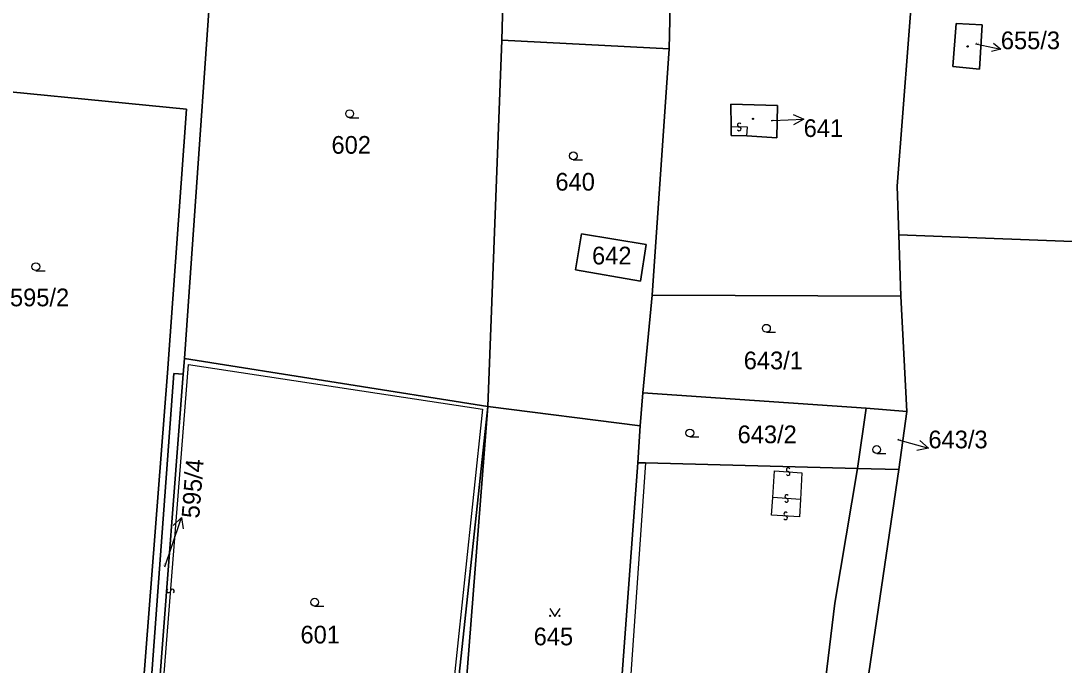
# Model space of a CAD drawing. Extents: x -600309 to -598967, y -1161267 to -1160292.
# Drawn here: x -599774.9 to -599674.7, y -1161129.7 to -1161067.8 of the extents above; entities that cross this region are included whole.
import ezdxf

# ---------------------------------------------------------------- set-up
doc = ezdxf.new("R2010")
doc.units = 0
for name, color, linetype in [('Level 1', 7, 'Continuous'), ('Level 13', 7, 'Continuous'), ('Level 3', 7, 'Continuous'), ('Level 4', 7, 'Continuous'), ('Level 5', 7, 'Continuous'), ('Level 57', 7, 'Continuous'), ('Level 60', 7, 'Continuous')]:
    doc.layers.add(name, color=color, linetype=linetype)

msp = doc.modelspace()

# ---------------------------------------------------------------- linework, layer by layer
at = {"layer": 'Level 1'}
for points in [[(-599694.2, -1160941.64), (-599696.14, -1161006.72), (-599693.99, -1161022.68), (-599691.87, -1161042.6), (-599688.53, -1161055.51), (-599690.71, -1161083.7), (-599690.54, -1161088.37)], [(-599712.62, -1161070.51), (-599711.82, -1161036.07)], [(-599755.77, -1161051.31), (-599759.22, -1161100.26)], [(-599728.29, -1161054.38), (-599728.72, -1161069.69)], [(-599685.05, -1161068.07), (-599682.55, -1161068.22), (-599682.81, -1161072.48), (-599685.36, -1161072.22), (-599685.05, -1161068.07)], [(-599728.72, -1161069.69), (-599730.04, -1161104.87)], [(-599712.62, -1161070.51), (-599728.72, -1161069.69)], [(-599714.26, -1161094.16), (-599712.62, -1161070.51)], [(-599783.82, -1161073.89), (-599759.03, -1161076.31), (-599760.83, -1161101.64), (-599763.21, -1161132.16)], [(-599706.67, -1161078.01), (-599706.7, -1161075.84), (-599702.22, -1161075.96), (-599702.28, -1161079.05), (-599705.16, -1161078.88)], [(-599705.16, -1161078.88), (-599706.68, -1161078.83), (-599706.67, -1161078.01)], [(-599721.04, -1161088.28), (-599714.83, -1161089.31), (-599715.38, -1161092.82), (-599721.63, -1161091.75), (-599721.04, -1161088.28)], [(-599690.54, -1161088.37), (-599690.37, -1161094.28)], [(-599690.54, -1161088.37), (-599649.68, -1161089.96)], [(-599714.26, -1161094.16), (-599715.16, -1161103.56)], [(-599690.37, -1161094.28), (-599714.26, -1161094.16)], [(-599690.37, -1161094.28), (-599689.77, -1161105.35)], [(-599759.22, -1161100.26), (-599759.33, -1161101.76)], [(-599759.22, -1161100.26), (-599730.04, -1161104.87)], [(-599762.46, -1161132.23), (-599760.23, -1161101.69), (-599759.33, -1161101.76)], [(-599761.67, -1161132.3), (-599759.33, -1161101.76)], [(-599715.16, -1161103.56), (-599715.42, -1161106.73)], [(-599693.68, -1161105.04), (-599715.16, -1161103.56)], [(-599730.04, -1161104.87), (-599734.49, -1161146.16)], [(-599733.06, -1161143.43), (-599730.04, -1161104.87)], [(-599715.42, -1161106.73), (-599730.04, -1161104.87)], [(-599693.68, -1161105.04), (-599694.53, -1161110.82)], [(-599689.77, -1161105.35), (-599693.68, -1161105.04)], [(-599689.77, -1161105.35), (-599690.54, -1161110.9)], [(-599715.65, -1161110.27), (-599715.42, -1161106.73)], [(-599718.2, -1161144.75), (-599715.65, -1161110.27)], [(-599714.89, -1161110.26), (-599715.65, -1161110.27)], [(-599694.53, -1161110.82), (-599714.89, -1161110.26)], [(-599694.53, -1161110.82), (-599696.72, -1161123.76), (-599703.27, -1161177.9)], [(-599690.54, -1161110.9), (-599693.43, -1161130.46), (-599695.97, -1161151.52)], [(-599690.54, -1161110.9), (-599694.53, -1161110.82)]]:
    msp.add_lwpolyline(points, dxfattribs=at)
at = {"layer": 'Level 13'}
for centre, start, end in [((-599705.89, -1161077.84), 36.0566, 268.6466), ((-599705.9, -1161078.2), 216.271, 88.369), ((-599701.18, -1161110.94), 33.2407, 265.3387), ((-599701.2, -1161111.3), 213.0262, 85.6162), ((-599701.33, -1161113.51), 32.8745, 265.4645), ((-599701.36, -1161113.87), 213.0889, 85.1869), ((-599701.43, -1161115.19), 33.7544, 266.3444), ((-599701.45, -1161115.55), 213.9688, 86.0668), ((-599760.72, -1161122.56), 122.837, 354.935), ((-599760.36, -1161122.6), 302.6226, 175.2126)]:
    msp.add_arc(centre, 0.184, start, end, dxfattribs=at)
at = {"layer": 'Level 3'}
for points in [[(-599705.16, -1161078.88), (-599705.11, -1161078.04), (-599706.67, -1161078.01)], [(-599762.26, -1161144.33), (-599758.81, -1161100.84), (-599730.58, -1161105.11), (-599734.9, -1161146.1)], [(-599714.89, -1161110.26), (-599718.55, -1161162.81), (-599719.75, -1161171.58), (-599720.63, -1161171.47)], [(-599702.67, -1161113.59), (-599702.5, -1161111.03), (-599699.87, -1161111.22), (-599700, -1161113.79)], [(-599700, -1161113.79), (-599700.09, -1161115.45), (-599702.78, -1161115.29), (-599702.67, -1161113.59)], [(-599700, -1161113.79), (-599702.67, -1161113.59)]]:
    msp.add_lwpolyline(points, dxfattribs=at)
at = {"layer": 'Level 5'}
for p, q in [((-599743.34, -1161077.13), (-599742.46, -1161077.13)), ((-599721.84, -1161081.17), (-599720.96, -1161081.17)), ((-599773.49, -1161091.82), (-599772.61, -1161091.82)), ((-599703.28, -1161097.73), (-599702.41, -1161097.73)), ((-599710.64, -1161107.79), (-599709.77, -1161107.79)), ((-599692.68, -1161109.38), (-599691.81, -1161109.38)), ((-599746.7, -1161124.04), (-599745.83, -1161124.04))]:
    msp.add_line(p, q, dxfattribs=at)
msp.add_lwpolyline([(-599724.11, -1161124.27), (-599723.61, -1161125.02), (-599723.11, -1161124.27)], dxfattribs=at)
for centre, radius in [((-599683.95, -1161070.28), 0.0612), ((-599683.95, -1161070.28), 0.0354), ((-599743.34, -1161076.75), 0.375), ((-599704.56, -1161077.24), 0.0612), ((-599704.56, -1161077.24), 0.0354), ((-599721.84, -1161080.79), 0.375), ((-599773.49, -1161091.44), 0.375), ((-599703.28, -1161097.35), 0.375), ((-599710.64, -1161107.41), 0.375), ((-599692.68, -1161109), 0.375), ((-599746.7, -1161123.66), 0.375), ((-599724.06, -1161124.97), 0.05), ((-599723.16, -1161124.97), 0.05)]:
    msp.add_circle(centre, radius, dxfattribs=at)
at = {"layer": 'Level 57'}
for p, q in [((-599683.18, -1161070.02), (-599680.75, -1161070.55)), ((-599702.83, -1161077.41), (-599702.7, -1161077.4)), ((-599702.7, -1161077.4), (-599699.7, -1161077.28)), ((-599690.68, -1161108.04), (-599690.6, -1161108.06)), ((-599690.6, -1161108.06), (-599687.71, -1161108.88)), ((-599760.46, -1161118.36), (-599759.49, -1161115.52)), ((-599761.11, -1161120.27), (-599760.46, -1161118.36))]:
    msp.add_line(p, q, dxfattribs=at)
for points in [[(-599681.47, -1161069.97), (-599680.75, -1161070.55), (-599681.65, -1161070.78)], [(-599700.72, -1161076.82), (-599699.7, -1161077.28), (-599700.68, -1161077.82)], [(-599688.54, -1161108.13), (-599687.71, -1161108.88), (-599688.81, -1161109.09)], [(-599760.29, -1161116.3), (-599759.49, -1161115.52), (-599759.34, -1161116.62)]]:
    msp.add_lwpolyline(points, dxfattribs=at)
at = {"layer": 'Level 60'}
for points in [[(-599726.76, -1161004.84), (-599724.68, -1160941.16), (-599694.2, -1160941.64), (-599696.14, -1161006.72), (-599693.99, -1161022.68), (-599691.87, -1161042.6), (-599688.53, -1161055.51), (-599690.71, -1161083.7), (-599690.54, -1161088.37), (-599690.37, -1161094.28), (-599714.26, -1161094.16), (-599712.62, -1161070.51), (-599711.82, -1161036.07), (-599711.8, -1161004.57)], [(-599696.14, -1161006.72), (-599694.2, -1160941.64), (-599682.32, -1160941.21), (-599669.8, -1160940.76), (-599667.99, -1160950.72), (-599662.73, -1160997.11), (-599657.22, -1161034.7), (-599654.73, -1161049.77), (-599654.37, -1161051.92), (-599651.23, -1161070.54), (-599650.7, -1161075.24), (-599650.68, -1161075.55), (-599649.68, -1161089.96), (-599690.54, -1161088.37), (-599690.71, -1161083.7), (-599688.53, -1161055.51), (-599691.87, -1161042.6), (-599693.99, -1161022.68)], [(-599728.72, -1161069.69), (-599728.29, -1161054.38), (-599727.72, -1161035.74), (-599711.82, -1161036.07), (-599712.62, -1161070.51)], [(-599781.78, -1161048.44), (-599755.95, -1161051.29), (-599755.77, -1161051.31), (-599759.22, -1161100.26), (-599759.33, -1161101.76), (-599760.23, -1161101.69), (-599762.46, -1161132.23), (-599763.21, -1161132.16), (-599760.83, -1161101.64), (-599759.03, -1161076.31), (-599783.82, -1161073.89), (-599783.25, -1161067.75), (-599783.97, -1161065.26)], [(-599759.22, -1161100.26), (-599755.77, -1161051.31), (-599728.29, -1161054.38), (-599728.72, -1161069.69), (-599730.04, -1161104.87)], [(-599685.05, -1161068.07), (-599682.55, -1161068.22), (-599682.81, -1161072.48), (-599685.36, -1161072.22)], [(-599682.55, -1161068.22), (-599685.05, -1161068.07), (-599685.36, -1161072.22), (-599682.81, -1161072.48)], [(-599730.04, -1161104.87), (-599728.72, -1161069.69), (-599712.62, -1161070.51), (-599714.26, -1161094.16), (-599715.16, -1161103.56), (-599715.42, -1161106.73)], [(-599786.84, -1161106.31), (-599783.82, -1161073.89), (-599759.03, -1161076.31), (-599760.83, -1161101.64), (-599763.21, -1161132.16), (-599771.28, -1161131.52), (-599777.52, -1161131.02), (-599775.73, -1161108.29), (-599786.91, -1161107.41)], [(-599706.7, -1161075.84), (-599702.22, -1161075.96), (-599702.28, -1161079.05), (-599705.16, -1161078.88), (-599706.68, -1161078.83), (-599706.67, -1161078.01)], [(-599702.22, -1161075.96), (-599706.7, -1161075.84), (-599706.67, -1161078.01), (-599706.68, -1161078.83), (-599705.16, -1161078.88), (-599702.28, -1161079.05)], [(-599714.83, -1161089.31), (-599721.04, -1161088.28), (-599721.63, -1161091.75), (-599715.38, -1161092.82)], [(-599721.04, -1161088.28), (-599714.83, -1161089.31), (-599715.38, -1161092.82), (-599721.63, -1161091.75)], [(-599690.37, -1161094.28), (-599690.54, -1161088.37), (-599649.68, -1161089.96), (-599649.35, -1161094.29), (-599653.75, -1161162.54), (-599655.4, -1161162.39), (-599655.75, -1161165.85), (-599656.24, -1161165.89), (-599657.17, -1161166.03), (-599657.35, -1161164.31), (-599659.38, -1161164.58), (-599659.17, -1161166.26), (-599662.42, -1161166.59), (-599665.63, -1161167), (-599667.12, -1161153.03), (-599691.91, -1161152.23), (-599695.97, -1161151.52), (-599693.43, -1161130.46), (-599690.54, -1161110.9), (-599689.77, -1161105.35)], [(-599714.26, -1161094.16), (-599690.37, -1161094.28), (-599689.77, -1161105.35), (-599693.68, -1161105.04), (-599715.16, -1161103.56)], [(-599762.57, -1161144.27), (-599761.67, -1161132.3), (-599759.33, -1161101.76), (-599759.22, -1161100.26), (-599730.04, -1161104.87), (-599734.49, -1161146.16), (-599734.9, -1161146.1), (-599745.58, -1161145.26), (-599745.77, -1161147.14), (-599750.46, -1161146.66), (-599753.53, -1161146.35), (-599753.4, -1161145.27), (-599762.26, -1161144.33)], [(-599761.67, -1161132.3), (-599762.46, -1161132.23), (-599760.23, -1161101.69), (-599759.33, -1161101.76)], [(-599715.42, -1161106.73), (-599715.16, -1161103.56), (-599693.68, -1161105.04), (-599694.53, -1161110.82), (-599714.89, -1161110.26), (-599715.65, -1161110.27)], [(-599735.1, -1161152.46), (-599734.49, -1161146.16), (-599730.04, -1161104.87), (-599733.06, -1161143.43), (-599734.41, -1161153.58), (-599735.19, -1161153.52)], [(-599730.04, -1161104.87), (-599715.42, -1161106.73), (-599715.65, -1161110.27), (-599718.2, -1161144.75), (-599719.85, -1161144.64), (-599733.06, -1161143.43)], [(-599693.68, -1161105.04), (-599689.77, -1161105.35), (-599690.54, -1161110.9), (-599694.53, -1161110.82)], [(-599714.89, -1161110.26), (-599694.53, -1161110.82), (-599696.72, -1161123.76), (-599703.27, -1161177.9), (-599703.62, -1161181.19), (-599705.57, -1161181.29), (-599710.93, -1161179.98), (-599721.06, -1161180.07), (-599720.63, -1161171.47), (-599720.65, -1161170.97), (-599719.53, -1161163.83), (-599718.93, -1161155.13), (-599718.2, -1161144.75), (-599715.65, -1161110.27)], [(-599694.53, -1161110.82), (-599690.54, -1161110.9), (-599693.43, -1161130.46), (-599695.97, -1161151.52), (-599698.15, -1161169.14), (-599701.71, -1161183.02), (-599701.12, -1161178.23), (-599703.27, -1161177.9), (-599696.72, -1161123.76)]]:
    msp.add_lwpolyline(points, close=True, dxfattribs=at)

# ---------------------------------------------------------------- texts
at = {"layer": 'Level 4'}
for s, height, p in [('655/3', 0.1, (-599683.18, -1161070.02)), ('641', 0.1, (-599702.83, -1161077.41)), ('602', 1.7, (-599745.08, -1161080.59)), ('640', 1.7, (-599723.56, -1161084.13)), ('642', 1.7, (-599720.04, -1161091.22)), ('595/2', 1.7, (-599775.98, -1161095.24)), ('643/1', 1.7, (-599705.46, -1161101.29)), ('643/2', 1.7, (-599706.05, -1161108.39)), ('643/3', 0.1, (-599690.68, -1161108.04)), ('601', 1.7, (-599748.06, -1161127.62)), ('645', 1.7, (-599725.65, -1161127.8))]:
    msp.add_text(s, height=height, dxfattribs=at).set_placement(p)
msp.add_text('595/4', height=0.1, rotation=85.5, dxfattribs=at).set_placement((-599761.11, -1161120.27))
at = {"layer": 'Level 57'}
for s, p in [('655/3', (-599680.75, -1161070.55)), ('641', (-599699.7, -1161078.98)), ('643/3', (-599687.71, -1161108.88))]:
    msp.add_text(s, height=1.7, dxfattribs=at).set_placement(p)
msp.add_text('595/4', height=1.7, rotation=85.5, dxfattribs=at).set_placement((-599757.8, -1161115.65))

doc.saveas('drawing.dxf')
